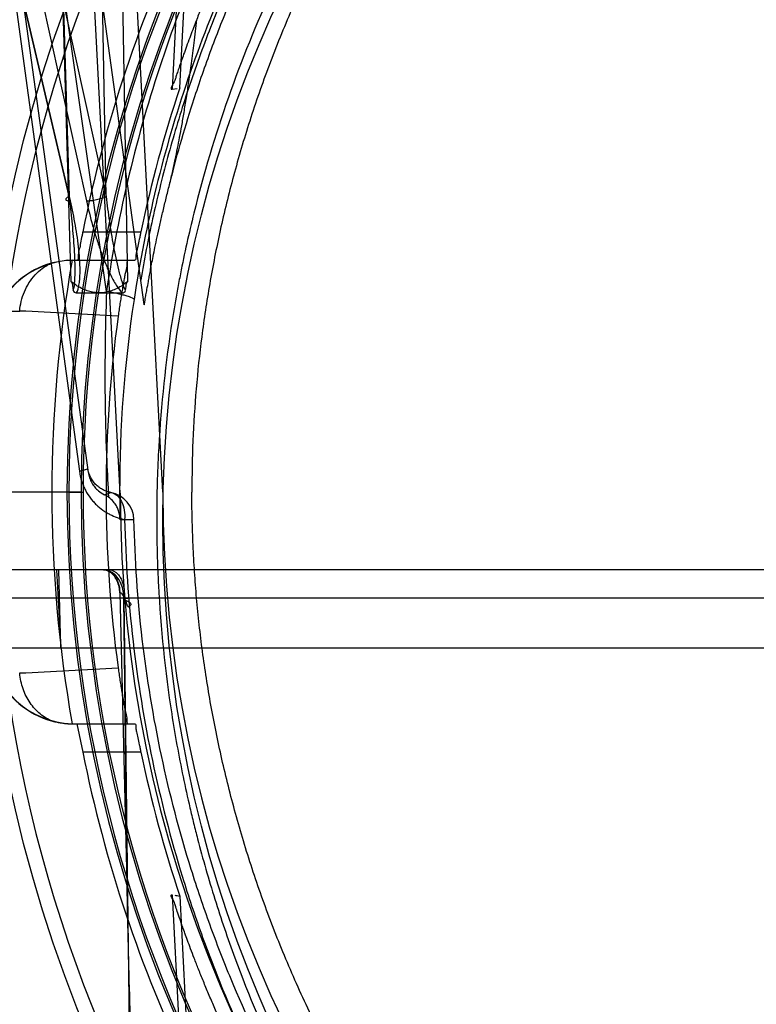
# Model space of a CAD drawing. Header units: millimetres. Extents: x 0 to 297, y 0 to 210.
# Tile 385 of 455: x 239.83 to 240.037, y 159.995 to 160.272. Entities that reach past the tile are written whole.
import ezdxf

# ---------------------------------------------------------------- set-up
doc = ezdxf.new("R2010")
doc.units = ezdxf.units.MM
doc.header["$LTSCALE"] = 16.335
doc.layers.get('0').update_dxf_attribs({"linetype": 'CONTINUOUS'})
for name, color, linetype in [('AXES_REF', 7, 'CONTINUOUS'), ('INTFCLR_1', 7, 'CONTINUOUS'), ('INTFCLR_144815', 7, 'CONTINUOUS')]:
    doc.layers.add(name, color=color, linetype=linetype)

msp = doc.modelspace()

# ---------------------------------------------------------------- linework, layer by layer
at = {"color": 7, "linetype": 'Continuous'}
for radius in [7.756662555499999, 7.756, 7.706331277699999]:
    msp.add_circle((241.4302422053, 154.539298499), radius, dxfattribs=at)
msp.add_arc((241.4302422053, 154.539298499), 7.68, 278.2771290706, 261.7228709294, dxfattribs=at)
at = {"layer": 'AXES_REF', "color": 9, "linetype": 'Continuous'}
msp.add_arc((241.4302422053, 154.539298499), 7.075609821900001, 94.4118118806, 85.5881881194, dxfattribs=at)
at = {"layer": 'INTFCLR_1', "color": 9, "linetype": 'Continuous'}
msp.add_circle((240.2140185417, 160.131298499), 0.344, dxfattribs=at)
msp.add_open_spline([(240.3633003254, 160.4491381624), (240.3607223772, 160.4503932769), (240.3555159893, 160.4528478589), (240.3449543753, 160.4575058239), (240.3260566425, 160.4649968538), (240.303727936, 160.4719253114), (240.2837128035, 160.4764777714), (240.2735203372, 160.4783808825), (240.2676320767, 160.4793607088), (240.2528886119, 160.4816146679), (240.2276366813, 160.4839584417), (240.1977993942, 160.4835822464), (240.1785098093, 160.4818139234), (240.1696038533, 160.4807006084), (240.1636733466, 160.4798794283), (240.1476178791, 160.4773318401), (240.1218622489, 160.4715081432), (240.0969340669, 160.4631023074), (240.0821876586, 160.457062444), (240.0768830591, 160.4547712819), (240.069031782, 160.4512617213), (240.0525135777, 160.4432487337), (240.0283142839, 160.4292153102), (240.005770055, 160.4130456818), (239.992022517, 160.4016147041), (239.985855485, 160.3961702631), (239.981794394, 160.3924985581), (239.9709167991, 160.3823084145), (239.9541955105, 160.3647047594), (239.9342023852, 160.3393354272), (239.9195334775, 160.3167403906), (239.9103356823, 160.3001806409), (239.9053572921, 160.2904356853), (239.8981587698, 160.2754957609), (239.8885725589, 160.252205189), (239.8803362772, 160.2251973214), (239.8762058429, 160.2070744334), (239.8745222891, 160.1984857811), (239.8734564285, 160.1926675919), (239.8708042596, 160.1764959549), (239.8687062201, 160.1555900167), (239.8681879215, 160.1345274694), (239.8683322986, 160.1238705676), (239.8685333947, 160.1177409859), (239.8692271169, 160.1025552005), (239.8712505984, 160.0829536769), (239.8750083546, 160.0621668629), (239.8772603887, 160.0519282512), (239.8786539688, 160.0461159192), (239.8808336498, 160.037502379), (239.8844641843, 160.0248233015), (239.8918923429, 160.0029939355), (239.9007825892, 159.9819794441), (239.909783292, 159.9643479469), (239.9152384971, 159.9545416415), (239.9236660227, 159.9402036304), (239.9374680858, 159.9195919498), (239.9583220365, 159.8940001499), (239.9756912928, 159.8763636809), (239.9879825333, 159.8652818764), (239.996406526, 159.858044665), (240.0116476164, 159.8458753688), (240.0348464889, 159.8299566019), (240.0546272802, 159.8190676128), (240.0648476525, 159.8140865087)], degree=3, knots=[0, 0, 0, 0, 0.0078493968, 0.0157556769, 0.0315973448, 0.06348082, 0.0796255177, 0.0877696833, 0.09186257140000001, 0.09596636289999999, 0.128600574, 0.1611442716, 0.177500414, 0.1816059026, 0.1857145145, 0.1938901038, 0.2261064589, 0.2578609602, 0.2657731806, 0.2697286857, 0.2736790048, 0.2893160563, 0.3199691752, 0.350131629, 0.3651446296, 0.3688979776, 0.3726519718, 0.3801321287, 0.4097003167, 0.4390100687, 0.4684423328, 0.4833358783, 0.4908515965, 0.498396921, 0.52873346, 0.5596898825, 0.5755734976, 0.5795998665, 0.5836492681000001, 0.5917658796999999, 0.6244614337, 0.6410489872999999, 0.6494251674, 0.6536350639, 0.6578378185, 0.6910418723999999, 0.7074624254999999, 0.7156483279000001, 0.7197377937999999, 0.7238248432, 0.7399718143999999, 0.7558251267, 0.7869322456, 0.802323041, 0.8100025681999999, 0.8176490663, 0.8478512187, 0.8777971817, 0.9079026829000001, 0.9155006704, 0.9231007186, 0.93830313, 0.9688745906, 1, 1, 1, 1], dxfattribs=at)
at = {"layer": 'INTFCLR_144815', "color": 9, "linetype": 'Continuous'}
for p, q in [((239.8541632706, 160.1957300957), (239.7090874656, 161.2100770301)), ((239.8490574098, 160.1447785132), (239.7763287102, 160.6718127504)), ((239.8439989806, 160.2211820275), (239.76655011, 160.55256341)), ((239.843661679, 160.2224120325), (239.7667877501, 160.551333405)), ((239.775307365, 160.55256341), (239.8485262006, 160.2211820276)), ((239.7813642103, 160.551333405), (239.8540395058, 160.2224120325)), ((239.8442457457, 160.1984476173), (239.8337626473, 160.547577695)), ((239.8539914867, 160.547577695), (239.8600479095, 160.1984476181)), ((239.8338880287, 160.5474730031), (239.843661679, 160.2224120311)), ((239.8540395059, 160.2224120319), (239.8484152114, 160.5474730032)), ((239.7925972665, 160.5406713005), (239.8465237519, 160.1451560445)), ((239.8647403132, 160.192008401), (239.8168156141, 160.539298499)), ((239.8743605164, 160.2869048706), (239.872601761, 160.2525667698)), ((239.847482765, 160.2124583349), (239.8638129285, 160.2124583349)), ((239.8432543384, 160.2044583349), (239.8620945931, 160.2044583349)), ((239.8231462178, 160.1901702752), (239.8297408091, 160.1902001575)), ((239.8535721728, 160.1385274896), (239.8553558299, 160.1391627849)), ((239.8618855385, 160.1314761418), (239.8579539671, 160.1314742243)), ((239.8592567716, 160.131577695), (239.8618855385, 160.1314761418)), ((240.7177159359, 160.1173784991), (239.7103211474, 160.1173784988)), ((239.718319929, 160.109518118), (240.7097171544, 160.1095181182)), ((239.8600950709, 160.0215608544), (239.8590107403, 160.1094064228)), ((239.8590678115, 160.1095181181), (239.8646251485, 159.6592985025)), ((239.8432543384, 160.0741386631), (239.8620945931, 160.0741386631)), ((239.8638129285, 160.0661386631), (239.847482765, 160.0661386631)), ((239.8726017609, 160.0260302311), (239.8743605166, 159.9916921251))]:
    msp.add_line(p, q, dxfattribs=at)
at = {"layer": 'INTFCLR_144815', "color": 6, "linetype": 'Continuous'}
for p, q in [((239.8580186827, 160.1389815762), (239.8286537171, 160.699298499)), ((239.8700185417, 160.1392984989), (239.8431775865, 160.6514544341)), ((239.8747820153, 160.2529422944), (239.877264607, 160.3014639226)), ((239.8726027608, 160.2525667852), (239.8740563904, 160.252817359)), ((239.8432543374, 160.204458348), (239.8389451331, 160.2037301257)), ((239.8457167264, 160.195298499), (239.8585768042, 160.195298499)), ((239.8435833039, 160.139298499), (239.8223976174, 160.139298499)), ((239.8470241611, 160.1392984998), (239.8430247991, 160.1392984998)), ((239.8435833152, 160.1392984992), (239.8475827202, 160.1392984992)), ((239.8400789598, 160.117378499), (239.8412889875, 160.0954764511)), ((239.8412889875, 160.0954764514), (239.8407481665, 160.1173784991)), ((239.8578871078, 160.1109784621), (239.8578741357, 160.1112885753)), ((239.8578871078, 160.1109784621), (239.8600950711, 160.0215608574)), ((239.6868993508, 160.0954764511), (240.7411377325, 160.0954764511)), ((239.8458345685, 160.0741386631), (239.847482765, 160.0661386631)), ((239.8747820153, 160.0256547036), (239.877264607, 159.9771330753))]:
    msp.add_line(p, q, dxfattribs=at)
at = {"layer": 'INTFCLR_144815', "color": 7, "linetype": 'Continuous'}
msp.add_line((239.8590107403, 160.1094064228), (239.860154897, 160.1094351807), dxfattribs=at)
at = {"layer": 'INTFCLR_144815', "color": 9, "linetype": 'Continuous'}
msp.add_circle((240.2140185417, 160.139298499), 0.3956209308, dxfattribs=at)
for centre, radius, start, end in [((240.2140185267, 160.1393682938), 0.3916209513, 359.9897887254, 180.0102113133), ((240.2140185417, 160.1391157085), 0.3709937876, 0.0282300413, 179.971769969), ((240.2140185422, 160.1393415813), 0.3704352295, 359.9933364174, 180.0066635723), ((240.2140185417, 160.139185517), 0.3669943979, 0.0176390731, 179.9823609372), ((240.2140185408, 160.1394113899), 0.3664358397, 359.9823484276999, 180.017651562), ((240.2135586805, 160.139981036), 0.3557031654, 171.3564389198, 180.1099446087), ((239.5390004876, 154.3243020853), 5.8730989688, 86.8919677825, 87.1624852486), ((240.2140185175, 160.1392287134), 0.3916209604, 179.9897901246, 0.0102099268), ((240.2140185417, 160.1394812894), 0.3709937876, 180.0282300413, 359.971769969), ((240.2140185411, 160.1392554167), 0.3704352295, 179.9933364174, 0.0066635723), ((240.2140185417, 160.1394114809), 0.3669943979, 180.0176390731, 359.9823609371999), ((240.2140185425, 160.139185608), 0.3664358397, 179.9823484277, 0.017651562), ((239.8538878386, 160.1312990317), 0.0079996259, 1.2686150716, 79.4258332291), ((240.2180763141, 160.1399070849), 0.3602210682, 180.0968033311, 181.3414301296), ((239.5385090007, 165.9639768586), 5.8827933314, 272.8376276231, 273.1076992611)]:
    msp.add_arc(centre, radius, start, end, dxfattribs=at)
at = {"layer": 'INTFCLR_144815', "color": 6, "linetype": 'Continuous'}
for centre, radius, start, end in [((240.2140185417, 160.139298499), 0.3737657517, 154.2866429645, 168.7122120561), ((240.2140185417, 160.139298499), 0.3577657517, 161.4792174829, 168.2003023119), ((239.8451105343, 160.1804738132), 0.0239929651, 91.50890089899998, 173.6351337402), ((240.2140185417, 160.139298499), 0.3752405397, 170.0000000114, 189.9999999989), ((239.845126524, 160.1805453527), 0.0239950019, 104.9286134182, 156.3519452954), ((240.2140185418, 160.1392984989), 0.3600000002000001, 172.1026397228, 187.8973602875), ((239.8501257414, 160.131453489), 0.0078688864, 54.08342486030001, 64.02479809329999), ((240.2140185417, 160.139298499), 0.356, 180.0510065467, 359.9489934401), ((240.2140185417, 160.139298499), 0.344, 180.0000000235, 360), ((239.8451105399, 160.098123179), 0.0239929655, 186.3648512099, 268.4910852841), ((239.8451265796, 160.0980517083), 0.0239950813, 203.6481394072, 255.0712970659), ((240.2140185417, 160.139298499), 0.3737657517, 191.2877879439, 205.7133570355), ((240.2140185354, 160.1392984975), 0.3577657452, 191.7996976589, 198.5207826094), ((239.9237486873, 160.315560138), 0.2940118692, 260.1255855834, 260.4127829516)]:
    msp.add_arc(centre, radius, start, end, dxfattribs=at)
at = {"layer": 'INTFCLR_144815', "color": 9, "linetype": 'Continuous'}
for points, knots in [([(240.2140185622, 160.5131097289), (240.2083747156, 160.5131096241), (240.1999663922, 160.5129088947), (240.1888077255, 160.5122446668), (240.1723550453, 160.5108784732), (240.1479604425, 160.5074161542), (240.1161475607, 160.4998613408), (240.0904084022, 160.4912055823), (240.0728582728, 160.4839390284), (240.0629441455, 160.4794322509), (240.0483065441, 160.4723720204), (240.0270858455, 160.460619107), (240.0003928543, 160.4425572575), (239.9795954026, 160.4256362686), (239.9658350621, 160.4128498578), (239.9581803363, 160.4052523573), (239.9469621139, 160.3936176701), (239.9311096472, 160.375268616), (239.9121325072, 160.3490092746), (239.8996133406, 160.3280890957), (239.8919918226, 160.313633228), (239.8870821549, 160.3038074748), (239.8790574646, 160.2863424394), (239.8692125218, 160.2606230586), (239.8600588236, 160.2286636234), (239.8558145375, 160.2068042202), (239.8541632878, 160.1957300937)], [0, 0, 0, 0, 0.0323899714, 0.0482450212, 0.0641481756, 0.1271321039, 0.1894167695, 0.2515535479, 0.2827426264, 0.2983963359, 0.3140475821, 0.3760051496, 0.4373985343, 0.4987868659, 0.5296594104, 0.5451698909, 0.5606765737, 0.6224102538, 0.6841298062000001, 0.7463992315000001, 0.762125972, 0.7779128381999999, 0.8094313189, 0.8724013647, 0.9357430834, 1, 1, 1, 1]), ([(240.5661416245, 160.1934386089), (240.5645228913, 160.2040682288), (240.5603475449, 160.2251032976), (240.5528119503, 160.2507956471), (240.5463792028, 160.268306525), (240.5423787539, 160.2781674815), (240.5361126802, 160.2926786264), (240.5255961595, 160.3137697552), (240.5092337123, 160.3404590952), (240.4937459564, 160.3613881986), (240.4819644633, 160.3753021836), (240.4749522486, 160.3830514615), (240.4642201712, 160.3944004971), (240.4472179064, 160.4105180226), (240.4227032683, 160.4299883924), (240.4030400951, 160.442962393), (240.3894131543, 160.4509076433), (240.3801709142, 160.4560236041), (240.3637171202, 160.4644268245), (240.3393656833, 160.4748768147), (240.3166413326, 160.482302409), (240.3011631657, 160.4864120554), (240.2907040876, 160.4889363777), (240.2723052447, 160.492717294), (240.2457214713, 160.4963194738), (240.2189171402, 160.4975017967), (240.2001241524, 160.4970512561), (240.1893425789, 160.4964234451), (240.1732418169, 160.4951154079), (240.1493733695, 160.4918017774), (240.1182408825, 160.4845699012), (240.0930446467, 160.476281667), (240.0758603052, 160.469320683), (240.0661559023, 160.4650048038), (240.0518390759, 160.4582486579), (240.0310855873, 160.4470050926), (240.0049647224, 160.4297148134), (239.9846040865, 160.4135094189), (239.9711302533, 160.4012595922), (239.9636388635, 160.3939844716), (239.9526710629, 160.3828545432), (239.9371713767, 160.365302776), (239.9186039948, 160.3401665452), (239.9063480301, 160.3201284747), (239.8988885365, 160.306283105), (239.8940873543, 160.2968800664), (239.8862426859, 160.2801724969), (239.8766155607, 160.2555622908), (239.867662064, 160.2249713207), (239.8635103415, 160.2040403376), (239.8618954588, 160.1934386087)], [0, 0, 0, 0, 0.0318457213, 0.0634185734, 0.0791931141, 0.0870815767, 0.094933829, 0.1260061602, 0.1567815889, 0.1875451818, 0.2030139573, 0.210765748, 0.2184960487, 0.2492749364, 0.2800521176, 0.3111084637, 0.3189436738, 0.3267698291, 0.3423932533, 0.3736478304, 0.40514581, 0.4130942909, 0.4210773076, 0.4370099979, 0.4687094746, 0.5004174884, 0.5163608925, 0.5243692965, 0.5324013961, 0.5642032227, 0.5956284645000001, 0.6269453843, 0.6426486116, 0.6505262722, 0.6583992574, 0.6895346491, 0.72033006, 0.7510658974, 0.7665005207, 0.7742492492, 0.7819920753, 0.8127794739, 0.8435012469, 0.8744409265, 0.8822471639, 0.8900796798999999, 0.905708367, 0.9368993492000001, 0.9682376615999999, 1, 1, 1, 1]), ([(239.8717406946, 160.2252094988), (239.8737016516, 160.2331303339), (239.876624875, 160.2434126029), (239.8807968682, 160.2559261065), (239.8841618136, 160.2653502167), (239.8904867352, 160.2814459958), (239.9008449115, 160.303643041), (239.9153149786, 160.328986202), (239.9290080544, 160.3489775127), (239.9394265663, 160.3623467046), (239.9456263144, 160.3698154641), (239.9551203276, 160.3807856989), (239.9701816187, 160.3964872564), (239.9919577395, 160.4157493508), (240.0094824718, 160.4288447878), (240.0216699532, 160.4370016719), (240.0299785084, 160.4423135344), (240.0448156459, 160.4511531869), (240.0668436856, 160.4624601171), (240.0945101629, 160.4738247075), (240.1160704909, 160.4805955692), (240.1307951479, 160.4843602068), (240.1407772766, 160.4866811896), (240.1533775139, 160.4891775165), (240.1660929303, 160.4911208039), (240.1763211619, 160.4923398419), (240.1916199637, 160.4938225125), (240.2145953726, 160.4947865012), (240.2451938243, 160.4934005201), (240.2679680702, 160.4903676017), (240.2830327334, 160.4875176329), (240.2930154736, 160.4854016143), (240.3101498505, 160.4811812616), (240.3339835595, 160.4736534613), (240.361496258, 160.4623168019), (240.3834434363, 160.451029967), (240.3971883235, 160.4428291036), (240.4034371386, 160.4388747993), (240.4075673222, 160.4362000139), (240.4187034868, 160.4287374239), (240.4361863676, 160.4156601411), (240.4579083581, 160.3964337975), (240.4746099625, 160.3790182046), (240.4855395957, 160.3661240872), (240.4915791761, 160.3585373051), (240.5003928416, 160.3469863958), (240.5127257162, 160.3289819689), (240.527207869, 160.3036142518), (240.5375723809, 160.2813961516), (240.543898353, 160.2652890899), (240.5472598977, 160.2558687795), (240.551422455, 160.2433771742), (240.5543388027, 160.2331161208), (240.5562962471, 160.2252099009)], [0, 0, 0, 0, 0.0260933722, 0.0341459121, 0.0421792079, 0.0580898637, 0.08943313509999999, 0.1204101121, 0.1513108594, 0.1668239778, 0.1745963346, 0.1823477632, 0.2132152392, 0.244081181, 0.2752183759, 0.2830803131, 0.2909751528, 0.3067500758, 0.3382935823, 0.3700502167, 0.4022856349, 0.4104553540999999, 0.4186483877, 0.4350547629, 0.4515167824, 0.4597669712, 0.4679907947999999, 0.50066556, 0.5331935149, 0.5658225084, 0.5740275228, 0.5822189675, 0.5984510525, 0.6304407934, 0.6620376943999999, 0.6934977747, 0.7092581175, 0.7132052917, 0.7171442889, 0.7249927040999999, 0.7560706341, 0.7868683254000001, 0.8176571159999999, 0.8331371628, 0.8409068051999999, 0.8486637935, 0.8795968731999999, 0.9106030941, 0.9419732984, 0.957896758, 0.9659251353, 0.9739546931, 1, 1, 1, 1]), ([(239.8436616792, 160.2224120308), (239.8433996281, 160.2222835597), (239.8430597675, 160.2220959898), (239.8426071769, 160.2216693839), (239.8428544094, 160.2212687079), (239.8433757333, 160.2212116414), (239.8437644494, 160.2211795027), (239.8439989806, 160.2211820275)], [0, 0, 0, 0, 0.3175619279, 0.4617416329, 0.5658223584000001, 0.7447906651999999, 1, 1, 1, 1]), ([(239.8447966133, 160.1960633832), (239.8451076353, 160.1968525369), (239.8452168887, 160.1982578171), (239.8453208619, 160.2001671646), (239.8453384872, 160.2023595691), (239.8452669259, 160.2051616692), (239.8450126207, 160.209723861), (239.84450792, 160.2154873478), (239.8439655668, 160.2200988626), (239.8436616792, 160.2224120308)], [0, 0, 0, 0, 0.0961484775, 0.1559473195, 0.2177210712, 0.3443186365, 0.4737529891, 0.7355457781, 1, 1, 1, 1]), ([(239.8457167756, 160.1952985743), (239.8460934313, 160.1959498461), (239.8464135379, 160.1972269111), (239.846639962, 160.1990321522), (239.8467496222, 160.2012192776), (239.8466875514, 160.2040154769), (239.8463163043, 160.2085668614), (239.8454790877, 160.2143173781), (239.8445320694, 160.2188895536), (239.8439989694, 160.2211820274)], [0, 0, 0, 0, 0.0860395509, 0.1466243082, 0.2088208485, 0.3360323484, 0.4662794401, 0.7308335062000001, 1, 1, 1, 1]), ([(239.8485262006, 160.2211820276), (239.8489465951, 160.2211775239), (239.8498974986, 160.2212490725), (239.851355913, 160.221505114), (239.852780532, 160.2218918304), (239.8536656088, 160.2222298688), (239.8540395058, 160.2224120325)], [0, 0, 0, 0, 0.2218798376, 0.5016588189, 0.7804986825, 1, 1, 1, 1]), ([(239.8485262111, 160.2211820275), (239.8490394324, 160.2188592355), (239.8499044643, 160.2153845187), (239.8512567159, 160.2107989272), (239.8523883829, 160.2073737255), (239.8536564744, 160.2039825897), (239.854860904, 160.2012011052), (239.8559586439, 160.1990272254), (239.8570271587, 160.1971849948), (239.8579222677, 160.1959328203), (239.8585768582, 160.1952984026)], [0, 0, 0, 0, 0.2549595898, 0.3835301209, 0.5123481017, 0.6415063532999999, 0.7714493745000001, 0.8370297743, 0.9022977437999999, 1, 1, 1, 1]), ([(239.8540395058, 160.2224120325), (239.8543151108, 160.2200883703), (239.8547758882, 160.2166083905), (239.8554933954, 160.21199075), (239.8560882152, 160.2085545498), (239.8567493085, 160.2051572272), (239.8573764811, 160.2023641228), (239.8579425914, 160.2001744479), (239.8585295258, 160.1982399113), (239.8590023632, 160.1968287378), (239.859497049, 160.1960630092)], [0, 0, 0, 0, 0.2600491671, 0.3900523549, 0.5193179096, 0.6475945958, 0.7746255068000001, 0.8374976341, 0.8986873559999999, 1, 1, 1, 1]), ([(239.8297408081, 160.1902001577), (239.8298229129, 160.1911069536), (239.8301214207, 160.1929437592), (239.8309808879, 160.1956264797), (239.8322748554, 160.1981636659), (239.8339730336, 160.2004071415), (239.8361623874, 160.2023761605), (239.8379315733, 160.2033471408), (239.8389450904, 160.2037300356)], [0, 0, 0, 0, 0.1587862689, 0.3232324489, 0.4893702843, 0.6531213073, 0.8110563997, 1, 1, 1, 1]), ([(239.8541633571, 160.1957300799), (239.8537712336, 160.185120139), (239.853535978, 160.1691544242), (239.8541074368, 160.1498520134), (239.8545437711, 160.1411709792), (239.85474113, 160.1378256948)], [0, 0, 0, 0, 0.5498636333, 0.8264465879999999, 1, 1, 1, 1]), ([(239.8618954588, 160.1934386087), (239.8619646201, 160.1936157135), (239.8609689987, 160.1940606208), (239.860135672, 160.1943322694), (239.8587005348, 160.1947269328), (239.8568012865, 160.1951861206), (239.8552459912, 160.1955149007), (239.8541632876, 160.1957300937)], [0, 0, 0, 0, 0.0700793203, 0.2702339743, 0.4183258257, 0.5931241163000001, 1, 1, 1, 1]), ([(239.8465237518, 160.1451560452), (239.8468615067, 160.1452306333), (239.8475941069, 160.1453938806), (239.8482398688, 160.1456245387), (239.8489116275, 160.1458349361), (239.8488929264, 160.1459704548)], [0, 0, 0, 0, 0.4101548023, 0.8377808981, 1, 1, 1, 1]), ([(239.8465237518, 160.1451560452), (239.8466536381, 160.1442027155), (239.8469747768, 160.1427961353), (239.8476363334, 160.1410241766), (239.848410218, 160.1393921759), (239.8493592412, 160.1379026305), (239.8504468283, 160.1365817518), (239.8515750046, 160.1354111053), (239.8528041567, 160.1343942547), (239.8541081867, 160.1335420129), (239.8554222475, 160.1328116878), (239.8571241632, 160.132091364), (239.8585441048, 160.1317166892), (239.8592567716, 160.131577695)], [0, 0, 0, 0, 0.1453532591, 0.216453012, 0.2854858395, 0.4179428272, 0.4818701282, 0.543755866, 0.6633590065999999, 0.7218031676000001, 0.7789349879, 0.8903064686, 1, 1, 1, 1]), ([(239.85535583, 160.1391627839), (239.8549935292, 160.1392324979), (239.8542729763, 160.1394264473), (239.8532290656, 160.1398680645), (239.8522291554, 160.1404642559), (239.8512899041, 160.1412254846), (239.8504456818, 160.1421655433), (239.849728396, 160.1432855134), (239.8491782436, 160.1445657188), (239.8489587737, 160.1454932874), (239.8488929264, 160.1459704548)], [0, 0, 0, 0, 0.1106265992, 0.2228705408, 0.3388823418, 0.458552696, 0.5840203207, 0.7160914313, 0.8555683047, 1, 1, 1, 1]), ([(239.85535583, 160.1391627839), (239.8559572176, 160.1390528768), (239.8572275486, 160.1384321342), (239.8585661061, 160.1366079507), (239.8592793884, 160.1342073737), (239.8593256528, 160.1324560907), (239.8592567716, 160.131577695)], [0, 0, 0, 0, 0.1984692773, 0.4371861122, 0.7139604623, 1, 1, 1, 1]), ([(239.8592567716, 160.131577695), (239.8595157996, 160.120117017), (239.8610890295, 160.0973511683), (239.8665593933, 160.0636930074), (239.8729200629, 160.0390492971), (239.8780708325, 160.022961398), (239.8817170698, 160.0124098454), (239.888638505, 159.9943937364), (239.9001620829, 159.9695368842), (239.9124415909, 159.948262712), (239.9213624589, 159.9346434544), (239.9274713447, 159.9257502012), (239.938604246, 159.9106569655), (239.955891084, 159.8902211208), (239.9749366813, 159.8713997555), (239.9891493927, 159.8591382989), (239.9975442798, 159.8523758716), (240.0103503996, 159.8425403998), (240.0303980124, 159.8288699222), (240.0588109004, 159.8130952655), (240.0838059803, 159.802108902), (240.1019630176, 159.795612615), (240.112593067, 159.7922358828), (240.1287195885, 159.7875331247), (240.1534249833, 159.781920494), (240.1757796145, 159.7790739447), (240.1870411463, 159.7781997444)], [0, 0, 0, 0, 0.065112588, 0.129394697, 0.1934385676, 0.2094427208, 0.2253383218, 0.256842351, 0.3190311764, 0.3807412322, 0.3961553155, 0.411501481, 0.442018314, 0.5026504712, 0.5633236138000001, 0.5938905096, 0.609235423, 0.6245466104, 0.6856021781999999, 0.7468424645, 0.8088893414, 0.8404348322, 0.8563390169, 0.8722339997, 0.9358427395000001, 1, 1, 1, 1]), ([(240.1872278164, 159.7858964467), (240.1760462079, 159.7867540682), (240.1538530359, 159.7895327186), (240.1293165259, 159.7950251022), (240.1132979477, 159.7996249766), (240.1027439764, 159.802928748), (240.0847212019, 159.8092796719), (240.0599113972, 159.8200220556), (240.0317028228, 159.8354491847), (240.0117880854, 159.8488218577), (239.9990707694, 159.8584489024), (239.9907373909, 159.8650599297), (239.9766380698, 159.8770472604), (239.9577392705, 159.895446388), (239.940576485, 159.9154385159), (239.9295244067, 159.9302065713), (239.9234605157, 159.9389039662), (239.9146164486, 159.9522180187), (239.902434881, 159.9730113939), (239.8910012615, 159.9973263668), (239.8841362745, 160.0149507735), (239.8805204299, 160.0252695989), (239.8754146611, 160.0409963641), (239.8691104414, 160.0650897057), (239.863693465, 160.0980048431), (239.8621398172, 160.1202694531), (239.8618855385, 160.1314761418)], [0, 0, 0, 0, 0.0646712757, 0.128756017, 0.144762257, 0.1607751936, 0.1925243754, 0.2549242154, 0.3164399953, 0.3776942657, 0.3930416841, 0.4084179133, 0.439031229, 0.4997315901, 0.5603068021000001, 0.5907642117, 0.6060722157, 0.6214442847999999, 0.6829352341, 0.7448362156, 0.7761705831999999, 0.791975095, 0.8078842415, 0.8715193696, 0.935356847, 1, 1, 1, 1]), ([(239.8389451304, 160.0748668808), (239.8377037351, 160.0753360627), (239.8353070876, 160.076751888), (239.8324703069, 160.0799245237), (239.8305052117, 160.0839122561), (239.8298782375, 160.0868788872), (239.8297407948, 160.0883969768)], [0, 0, 0, 0, 0.2318302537, 0.4763818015, 0.7337212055, 1, 1, 1, 1])]:
    msp.add_open_spline(points, degree=3, knots=knots, dxfattribs=at)
at = {"layer": 'INTFCLR_144815', "color": 6, "linetype": 'Continuous'}
for points, knots in [([(240.2140185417, 160.4963338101), (240.2082699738, 160.4963338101), (240.1967821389, 160.4960536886), (240.1795812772, 160.4947941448), (240.1624641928, 160.4926984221), (240.1454183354, 160.4897619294), (240.1284562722, 160.4859777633), (240.1115802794, 160.4813293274), (240.0948203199, 160.475805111), (240.0782023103, 160.4693902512), (240.0622602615, 160.4622913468), (240.0476978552, 160.4549368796), (240.0350272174, 160.4478283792), (240.0241719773, 160.4411820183), (240.0147943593, 160.4349989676), (240.0066496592, 160.4292755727), (239.9995418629, 160.423995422), (239.9933234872, 160.4191456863), (239.9878668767, 160.4147038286), (239.9830614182, 160.4106404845), (239.9788296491, 160.4069391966), (239.9751022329, 160.4035797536), (239.9718111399, 160.4005333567), (239.9688867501, 160.3977610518), (239.9662753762, 160.3952317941), (239.9639295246, 160.3929151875), (239.9618186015, 160.3907935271), (239.9598160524, 160.388748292), (239.9577588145, 160.3866138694), (239.9554773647, 160.3842053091), (239.9529114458, 160.3814420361), (239.9500386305, 160.3782775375), (239.9468755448, 160.3747030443), (239.9436289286, 160.3709279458), (239.9403429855, 160.3669953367), (239.9369922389, 160.3628676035), (239.9333551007, 160.3582419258), (239.9293561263, 160.3529697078), (239.9249401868, 160.3469038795), (239.9200829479, 160.3399086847), (239.9147648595, 160.331819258), (239.9089967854, 160.3224700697), (239.9027792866, 160.3116140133), (239.8961377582, 160.2989471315), (239.8892005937, 160.2842225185), (239.8824651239, 160.2679242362), (239.8763780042, 160.2507602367), (239.8712183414, 160.2334806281), (239.8669887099, 160.2162120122), (239.8647548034, 160.2046595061), (239.8637878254, 160.1989106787)], [0, 0, 0, 0, 0.0345251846, 0.0689826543, 0.1035440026, 0.138054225, 0.1728250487, 0.2078784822, 0.2431411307, 0.2787664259, 0.3148172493, 0.347905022, 0.3767116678, 0.4020494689, 0.4243335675, 0.4441618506, 0.4618276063, 0.4775066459, 0.4915200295, 0.5040819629, 0.5153003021, 0.5252839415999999, 0.5342179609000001, 0.5422336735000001, 0.5494847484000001, 0.5560515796, 0.5620342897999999, 0.5674595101, 0.5732424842, 0.5798382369, 0.5873840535, 0.5958895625, 0.6055067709, 0.6160496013, 0.6257925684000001, 0.6362843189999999, 0.6479789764, 0.6611317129, 0.67602449, 0.693037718, 0.7122740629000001, 0.7341600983, 0.7590040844, 0.7873951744, 0.8200362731, 0.8567275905, 0.8932629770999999, 0.9293648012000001, 0.9649882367, 1, 1, 1, 1]), ([(240.2140185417, 160.477592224), (240.2089182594, 160.477592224), (240.1987056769, 160.4773584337), (240.1833951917, 160.4763047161), (240.1680889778, 160.4745417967), (240.1527912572, 160.4720597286), (240.1375074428, 160.4688446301), (240.1222466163, 160.4648792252), (240.1070221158, 160.4601433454), (240.0918516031, 160.4546143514), (240.0767585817, 160.4482679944), (240.0617732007, 160.4410795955), (240.0469339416, 160.4330257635), (240.0322883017, 160.4240864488), (240.0178947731, 160.4142482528), (240.0038215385, 160.4035068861), (239.9901493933, 160.3918730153), (239.9769694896, 160.3793766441), (239.9643805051, 160.3660714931), (239.9524834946, 160.3520372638), (239.9413746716, 160.3373791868), (239.9311386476, 160.3222256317), (239.9218395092, 160.3067185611), (239.9135144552, 160.2910005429), (239.9061728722, 160.2752041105), (239.8997979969, 160.2594392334), (239.8943531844, 160.2437893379), (239.8897892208, 160.2283092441), (239.8860513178, 160.2130274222), (239.8830851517, 160.1979509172), (239.8808409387, 160.1830690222), (239.87927624, 160.1683566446), (239.8783583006, 160.1537859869), (239.8781612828, 160.1441117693), (239.8781651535, 160.139298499)], [0, 0, 0, 0, 0.0288942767, 0.0578478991, 0.0869136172, 0.1161495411, 0.1456150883, 0.17536286, 0.2054436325, 0.2359079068, 0.2668019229, 0.2981636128, 0.3300272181, 0.3624129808, 0.3953267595, 0.4287535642, 0.4626639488, 0.496980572, 0.5315970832, 0.5663822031, 0.6011593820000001, 0.6357401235, 0.6699302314, 0.7035466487, 0.7364587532, 0.7685700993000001, 0.7998436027, 0.8302944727, 0.8599662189, 0.8889391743, 0.9173142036, 0.9452012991, 0.9727317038, 1, 1, 1, 1]), ([(239.8909537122, 160.2981352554), (239.8903978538, 160.2970046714), (239.8893572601, 160.294857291), (239.8879099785, 160.291791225), (239.8866436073, 160.2890393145), (239.8855107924, 160.2865257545), (239.8844184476, 160.2840468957), (239.8833422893, 160.2815550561), (239.8823105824, 160.2791109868), (239.8813946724, 160.276898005), (239.8806013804, 160.2749404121), (239.8798722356, 160.2731095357), (239.8791446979, 160.2712565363), (239.8783668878, 160.2692367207), (239.8775269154, 160.2670093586), (239.8766764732, 160.2647047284), (239.8758808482, 160.2624939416), (239.8751933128, 160.2605363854), (239.8746005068, 160.2588313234), (239.8741245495, 160.2573832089), (239.8736548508, 160.2560840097), (239.8733845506, 160.2547340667), (239.8717613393, 160.2524226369), (239.872601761, 160.2525667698)], [0, 0, 0, 0, 0.0768594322, 0.1455736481, 0.2068409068, 0.2616668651, 0.3137711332, 0.372099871, 0.4272565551, 0.4756158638, 0.5182129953, 0.5561163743, 0.5958440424, 0.6396598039, 0.6881605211, 0.7410658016, 0.7895401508, 0.8314501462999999, 0.8677976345, 0.8991998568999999, 0.9258373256, 0.9479796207, 1, 1, 1, 1]), ([(239.871740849, 160.2252097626), (239.8720802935, 160.2265399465), (239.8726833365, 160.2290634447), (239.8734667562, 160.2326600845), (239.8741283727, 160.2359149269), (239.8747376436, 160.2390887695), (239.8753488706, 160.2424437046), (239.8759953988, 160.2461783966), (239.8766645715, 160.2503167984), (239.8773685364, 160.2549037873), (239.8780986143, 160.2600418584), (239.8788570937, 160.2658429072), (239.8793340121, 160.2699522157), (239.879572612, 160.2721336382)], [0, 0, 0, 0, 0.0865128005, 0.1634828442, 0.2319623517, 0.2958179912, 0.3671431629, 0.4468634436, 0.5346697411, 0.6313231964, 0.7393098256, 0.8617097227, 1, 1, 1, 1]), ([(239.8647403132, 160.1920084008), (239.8647986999, 160.1915852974), (239.8650410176, 160.1937925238), (239.8652593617, 160.194629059), (239.8655780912, 160.1965573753), (239.8658808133, 160.1981970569), (239.8661983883, 160.1999356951), (239.8665020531, 160.2015570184), (239.8668640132, 160.2034497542), (239.8672964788, 160.2056497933), (239.8678157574, 160.2082099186), (239.8684328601, 160.2111435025), (239.8691472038, 160.2144039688), (239.8699464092, 160.2178973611), (239.8708137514, 160.2215250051), (239.8714259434, 160.2239758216), (239.8717408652, 160.225209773)], [0, 0, 0, 0, 0.037752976, 0.0819989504, 0.1283660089, 0.1936833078, 0.2351071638, 0.2834727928, 0.3397886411, 0.4053375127, 0.4816912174, 0.5706758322, 0.6703162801, 0.7767181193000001, 0.8874336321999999, 1, 1, 1, 1]), ([(239.847482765, 160.2124583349), (239.8474126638, 160.2121071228), (239.8472102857, 160.2110743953), (239.8468653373, 160.2094684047), (239.846585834, 160.2076004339), (239.8460365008, 160.2062513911), (239.8463920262, 160.2044583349), (239.8458345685, 160.2044583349)], [0, 0, 0, 0, 0.1315293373, 0.3853914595, 0.6116564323, 0.7952697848, 1, 1, 1, 1]), ([(239.8638129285, 160.2124583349), (239.8637394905, 160.2121067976), (239.8635935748, 160.2114106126), (239.863317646, 160.2100617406), (239.8629758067, 160.2085473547), (239.8627124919, 160.2068280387), (239.8622400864, 160.2057658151), (239.8624564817, 160.2044583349), (239.8620945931, 160.2044583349)], [0, 0, 0, 0, 0.1316553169, 0.2610123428, 0.5033247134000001, 0.7099608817, 0.8673319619, 1, 1, 1, 1]), ([(239.8602444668, 160.204458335), (239.8597144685, 160.204458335), (239.8600178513, 160.2025387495), (239.8594709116, 160.201346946), (239.8592364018, 160.1998441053), (239.8589850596, 160.1985580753), (239.8587351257, 160.1971261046), (239.8584724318, 160.1955917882), (239.8582071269, 160.1939655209), (239.8579420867, 160.1922707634), (239.8576820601, 160.1905287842), (239.8575149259, 160.1893537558), (239.8574328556, 160.188762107)], [0, 0, 0, 0, 0.0996600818, 0.2181914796, 0.2925463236, 0.3758823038, 0.4670533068, 0.5651119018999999, 0.6688197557, 0.7768263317, 0.8876820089, 1, 1, 1, 1]), ([(239.844245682, 160.1984476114), (239.8445602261, 160.1981967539), (239.8445719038, 160.197229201), (239.8447434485, 160.1964757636), (239.8447964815, 160.1960632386)], [0, 0, 0, 0, 0.491694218, 1, 1, 1, 1]), ([(239.8594970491, 160.1960632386), (239.8595500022, 160.1964751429), (239.8597215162, 160.1972286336), (239.8597328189, 160.1981963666), (239.8600478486, 160.1984476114)], [0, 0, 0, 0, 0.5075438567, 1, 1, 1, 1]), ([(239.849057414, 160.1447784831), (239.8491268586, 160.1442752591), (239.8493684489, 160.1432676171), (239.849984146, 160.141869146), (239.8508294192, 160.1406340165), (239.8519931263, 160.1394668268), (239.8529649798, 160.1388230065), (239.8535721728, 160.1385274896)], [0, 0, 0, 0, 0.1902005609, 0.3853731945, 0.5690912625, 0.7471617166, 1, 1, 1, 1]), ([(239.8579539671, 160.1314742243), (239.8579547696, 160.1319833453), (239.8578639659, 160.1329479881), (239.8574911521, 160.1342598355), (239.8569273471, 160.1354590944), (239.8560692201, 160.1366959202), (239.8552523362, 160.137456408), (239.8547416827, 160.1378262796)], [0, 0, 0, 0, 0.206986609, 0.3910064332, 0.5518595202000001, 0.7436528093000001, 1, 1, 1, 1]), ([(240.2140185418, 159.8014169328), (240.2113355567, 159.8014169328), (240.2059679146, 159.8014815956), (240.1979176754, 159.8017727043), (240.1898680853, 159.8022583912), (240.1818195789, 159.8029394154), (240.1737726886, 159.8038168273), (240.1657279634, 159.8048919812), (240.1576862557, 159.8061664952), (240.149648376, 159.8076422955), (240.1416155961, 159.8093215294), (240.1335891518, 159.8112066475), (240.1255709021, 159.8133002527), (240.1175626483, 159.8156052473), (240.1095669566, 159.8181246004), (240.1015863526, 159.82086156), (240.0936242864, 159.823819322), (240.0856842, 159.8270013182), (240.0777706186, 159.8304107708), (240.0698881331, 159.8340510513), (240.0620424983, 159.837925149), (240.0542396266, 159.8420360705), (240.046486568, 159.8463862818), (240.0387908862, 159.8509779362), (240.0311611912, 159.8558124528), (240.0236068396, 159.8608905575), (240.0161381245, 159.8662120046), (240.0087662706, 159.8717753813), (240.0015033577, 159.877577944), (239.9943622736, 159.8836154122), (239.9873565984, 159.8898817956), (239.9805004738, 159.8963692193), (239.9738084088, 159.9030678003), (239.9672950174, 159.9099655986), (239.9609746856, 159.917048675), (239.9548612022, 159.9243012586), (239.9489674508, 159.9317059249), (239.9433050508, 159.9392439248), (239.9378840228, 159.9468956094), (239.9327125, 159.9546409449), (239.9277964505, 159.9624601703), (239.9231399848, 159.9703336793), (239.9187455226, 159.9782420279), (239.9146139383, 159.986165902), (239.9107434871, 159.9940885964), (239.9071298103, 160.0019971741), (239.9037662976, 160.00988313), (239.90064535, 160.0177407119), (239.8977589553, 160.0255662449), (239.8950991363, 160.0333574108), (239.8926581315, 160.0411129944), (239.8904285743, 160.0488324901), (239.8884035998, 160.0565157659), (239.8865768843, 160.0641627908), (239.8849424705, 160.0717742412), (239.8834947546, 160.0793518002), (239.8822284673, 160.0868987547), (239.8811388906, 160.0944194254), (239.8802219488, 160.1019190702), (239.8794743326, 160.1094032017), (239.8788934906, 160.1168776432), (239.8784776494, 160.1243483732), (239.8782258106, 160.1318215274), (239.8781671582, 160.1368056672), (239.8781651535, 160.139298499)], [0, 0, 0, 0, 0.0152115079, 0.0304312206, 0.0456674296, 0.060928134, 0.076221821, 0.0915561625, 0.1069396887, 0.1223797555, 0.1378850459, 0.1534623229, 0.169120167, 0.1848647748, 0.2007045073, 0.2166448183, 0.2326936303, 0.2488553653, 0.2651371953, 0.2815421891, 0.2980761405, 0.3147407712, 0.3315399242, 0.3484738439, 0.3655424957, 0.3827441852, 0.4000751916, 0.4175297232, 0.4350996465, 0.4527744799, 0.4705409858, 0.4883832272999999, 0.5062825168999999, 0.524217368, 0.5421640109, 0.5600969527, 0.5779894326, 0.5958136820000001, 0.6135422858, 0.6311489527, 0.6486090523, 0.6659016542, 0.6830048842, 0.6998975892, 0.7165613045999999, 0.7329915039, 0.7491899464, 0.7651635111, 0.7809214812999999, 0.7964748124, 0.8118350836, 0.8270148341, 0.8420260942, 0.856879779, 0.8715864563, 0.8861599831, 0.9006149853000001, 0.9149693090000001, 0.9292409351, 0.9434482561, 0.9576092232, 0.9717425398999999, 0.9858665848, 1, 1, 1, 1]), ([(239.8578741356, 160.1112885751), (239.8578396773, 160.1118726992), (239.857660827, 160.1130171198), (239.8570748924, 160.1145980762), (239.8562069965, 160.11591954), (239.8549783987, 160.1170151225), (239.853861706, 160.117378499), (239.8532323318, 160.117378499)], [0, 0, 0, 0, 0.2105801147, 0.4137255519, 0.6025794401, 0.7735007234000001, 1, 1, 1, 1]), ([(239.8533539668, 160.117378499), (239.8542496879, 160.117378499), (239.8555294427, 160.1167686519), (239.8565964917, 160.115503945), (239.8571790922, 160.1144819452), (239.8576871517, 160.1130762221), (239.8578504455, 160.111978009), (239.8578741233, 160.1112886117)], [0, 0, 0, 0, 0.3253356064, 0.4587686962, 0.601649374, 0.7494557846, 1, 1, 1, 1]), ([(239.8574328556, 160.0898348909), (239.8575150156, 160.0892425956), (239.8576823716, 160.0880660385), (239.8579427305, 160.0863219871), (239.8582080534, 160.0846256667), (239.8584735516, 160.0829984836), (239.858736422, 160.0814634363), (239.8589865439, 160.0800306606), (239.85923806, 160.0787441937), (239.8594725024, 160.077241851), (239.8600186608, 160.0760527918), (239.8597167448, 160.0741386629), (239.8602444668, 160.0741386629)], [0, 0, 0, 0, 0.1124406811, 0.2234640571, 0.3315747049, 0.4353092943, 0.5334126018, 0.6246537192, 0.7080277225, 0.782367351, 0.900767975, 1, 1, 1, 1]), ([(239.8389451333, 160.0748668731), (239.8393868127, 160.0747492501), (239.8401890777, 160.0745568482), (239.8416249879, 160.0743106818), (239.842619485, 160.0741386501), (239.8432543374, 160.0741386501)], [0, 0, 0, 0, 0.3133564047, 0.5647632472, 1, 1, 1, 1]), ([(239.8620945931, 160.0741386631), (239.8624572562, 160.0741386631), (239.8622404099, 160.0728298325), (239.8627126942, 160.07176733), (239.8629759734, 160.0700489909), (239.8633176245, 160.0685353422), (239.8635935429, 160.0671865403), (239.8637394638, 160.0664903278), (239.8638129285, 160.0661386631)], [0, 0, 0, 0, 0.1329519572, 0.2902828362, 0.4966995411, 0.7389775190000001, 0.8682969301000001, 1, 1, 1, 1]), ([(239.8909537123, 159.9804617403), (239.890411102, 159.9815653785), (239.8893154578, 159.9838247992), (239.8876836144, 159.9872869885), (239.8860490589, 159.9908601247), (239.8844396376, 159.9944892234), (239.8828850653, 159.9981077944), (239.8814157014, 160.001639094), (239.8800669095, 160.0049843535), (239.8788716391, 160.0080393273), (239.8778436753, 160.0107400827), (239.8769732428, 160.0130838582), (239.876236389, 160.0151125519), (239.8756105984, 160.0168686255), (239.8750814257, 160.0183842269), (239.8746268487, 160.0196955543), (239.8741727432, 160.0210694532), (239.8736285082, 160.0225217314), (239.8733865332, 160.0239485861), (239.871861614, 160.0261571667), (239.8726017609, 160.0260302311)], [0, 0, 0, 0, 0.0750276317, 0.1531893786, 0.2334999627, 0.3147356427, 0.3953804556, 0.4737637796, 0.5480713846, 0.615425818, 0.6738931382, 0.7243678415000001, 0.7679497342, 0.8055810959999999, 0.8380614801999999, 0.8660001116, 0.8899113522, 0.9275834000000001, 0.9541864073, 1, 1, 1, 1]), ([(239.8650516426, 159.6592985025), (239.8650909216, 159.6597150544), (239.8651577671, 159.6605961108), (239.8652379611, 159.6619912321), (239.8653076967, 159.6635340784), (239.8653695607, 159.6652321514), (239.8654248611, 159.6670945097), (239.8654744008, 159.6691320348), (239.8655186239, 159.6713573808), (239.8655577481, 159.6737847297), (239.8655918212, 159.6764295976), (239.8656207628, 159.6793089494), (239.865644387, 159.6824413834), (239.8656624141, 159.6858471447), (239.8656744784, 159.6895482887), (239.8656801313, 159.6935691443), (239.8656788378, 159.6979366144), (239.8656699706, 159.7026804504), (239.8656528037, 159.7078332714), (239.8656265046, 159.7134307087), (239.8655901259, 159.7195117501), (239.8655425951, 159.7261187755), (239.8654827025, 159.7332980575), (239.8654090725, 159.7411015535), (239.8653201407, 159.7495870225), (239.865214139, 159.758817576), (239.8650890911, 159.768860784), (239.8649427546, 159.7797919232), (239.8647725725, 159.7916950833), (239.8645756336, 159.8046633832), (239.8643486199, 159.8187999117), (239.8640877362, 159.8342190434), (239.8637886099, 159.8510486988), (239.863446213, 159.8694305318), (239.8630547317, 159.889521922), (239.8626074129, 159.9114977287), (239.8620963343, 159.93555376), (239.8615120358, 159.961913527), (239.8608429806, 159.9908373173), (239.8603557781, 160.0110027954), (239.8600950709, 160.0215608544)], [0, 0, 0, 0, 0.0034642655, 0.007314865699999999, 0.0115701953, 0.016251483, 0.0213837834, 0.0269968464, 0.0331267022, 0.0398127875, 0.04709737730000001, 0.055027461, 0.0636544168, 0.0730340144, 0.0832268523, 0.09429928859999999, 0.1063259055, 0.1193886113, 0.13357735, 0.148990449, 0.1657347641, 0.1839280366, 0.2036966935, 0.2251798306, 0.2485422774, 0.2739585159, 0.3016119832, 0.331704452, 0.3644742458, 0.4001778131, 0.4390917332, 0.4815369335, 0.5278633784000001, 0.5784598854, 0.6337611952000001, 0.6942476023, 0.7604528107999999, 0.8329852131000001, 0.9125547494, 1, 1, 1, 1])]:
    msp.add_open_spline(points, degree=3, knots=knots, dxfattribs=at)
at = {"layer": 'INTFCLR_144815', "color": 7, "linetype": 'Continuous'}
for points, knots in [([(239.8521467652, 160.1952984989), (239.8516432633, 160.1952978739), (239.8506189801, 160.1953774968), (239.8490766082, 160.1957336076), (239.8474987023, 160.1963459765), (239.8458579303, 160.1972449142), (239.8447936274, 160.1980155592), (239.8442456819, 160.1984476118)], [0, 0, 0, 0, 0.1743111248, 0.3540445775, 0.546171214, 0.7584262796, 1, 1, 1, 1]), ([(239.8521467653, 160.195298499), (239.8516433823, 160.1952978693), (239.8506192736, 160.1953774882), (239.8490770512, 160.1957335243), (239.847499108, 160.1963458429), (239.845858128, 160.1972447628), (239.8447937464, 160.1980155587), (239.844245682, 160.1984476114)], [0, 0, 0, 0, 0.1742703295, 0.3539854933, 0.5461169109, 0.7583934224, 1, 1, 1, 1]), ([(239.8600478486, 160.1984476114), (239.859500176, 160.1980145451), (239.858426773, 160.1972390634), (239.8567743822, 160.1963354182), (239.8551866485, 160.1957242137), (239.8536531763, 160.1953755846), (239.852641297, 160.1952969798), (239.8521467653, 160.195298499)], [0, 0, 0, 0, 0.2417173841, 0.4573383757, 0.6502232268, 0.8287934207, 1, 1, 1, 1]), ([(239.8533539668, 160.117378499), (239.853536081, 160.1174236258), (239.8540780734, 160.1175222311), (239.8555334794, 160.11749838), (239.8570730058, 160.1166191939), (239.8581114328, 160.115246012), (239.8586222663, 160.1141366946), (239.8589471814, 160.1128751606), (239.8591783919, 160.1113600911), (239.8592153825, 160.1101812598), (239.8590675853, 160.1095181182)], [0, 0, 0, 0, 0.0493532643, 0.14452646, 0.3782104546, 0.4796643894, 0.5958385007, 0.6965755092, 0.8212831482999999, 1, 1, 1, 1]), ([(239.8590673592, 160.1095181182), (239.8590589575, 160.1101928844), (239.8589234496, 160.1115149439), (239.8583713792, 160.1133807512), (239.8574987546, 160.1150124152), (239.856330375, 160.1163157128), (239.854919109, 160.1171744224), (239.8538622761, 160.117378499), (239.8533539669, 160.117378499)], [0, 0, 0, 0, 0.189628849, 0.3710021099, 0.5435881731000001, 0.7054476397, 0.8571614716, 1, 1, 1, 1]), ([(239.8590638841, 160.1089489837), (239.8590921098, 160.1091063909), (239.8590224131, 160.1096931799), (239.8588281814, 160.1105695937), (239.8581513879, 160.1109759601), (239.8578871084, 160.1109784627)], [0, 0, 0, 0, 0.1883147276, 0.6887779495, 1, 1, 1, 1]), ([(239.8590675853, 160.1095181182), (239.8591843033, 160.1095186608), (239.8593516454, 160.1090953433), (239.8595705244, 160.1086028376), (239.8597666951, 160.1080029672), (239.8599413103, 160.1075441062), (239.8600550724, 160.1072504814), (239.8603078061, 160.1068524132), (239.8605832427, 160.1072340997), (239.8607126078, 160.1075499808), (239.8610764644, 160.1074955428), (239.8611154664, 160.1078080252), (239.8608695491, 160.108075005), (239.8602029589, 160.1085173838), (239.859549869, 160.1087726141), (239.8590638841, 160.1089489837)], [0, 0, 0, 0, 0.0545654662, 0.1617934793, 0.2855325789, 0.3413667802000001, 0.3867160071, 0.4481555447, 0.4907264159, 0.5614268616, 0.5945748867, 0.6254768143, 0.6761392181, 0.7583065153, 1, 1, 1, 1])]:
    msp.add_open_spline(points, degree=3, knots=knots, dxfattribs=at)
at = {"layer": 'INTFCLR_144815', "color": 6, "linetype": 'Continuous'}
for points in [[(239.8447964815, 160.1960632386), (239.8448433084, 160.1956988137), (239.8452282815, 160.1953041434), (239.8455957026, 160.1953041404)], [(239.8585768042, 160.195298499), (239.8589409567, 160.1952985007), (239.8594254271, 160.1955637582), (239.8594718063, 160.1959249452)]]:
    msp.add_open_spline(points, degree=3, dxfattribs=at)
at = {"layer": 'INTFCLR_144815', "color": 7, "linetype": 'Continuous'}
msp.add_open_spline([(239.8590107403, 160.1094064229), (239.8590057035, 160.1097927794), (239.8590615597, 160.1105126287), (239.8586751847, 160.1105159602)], degree=3, dxfattribs=at)

doc.saveas('drawing.dxf')
